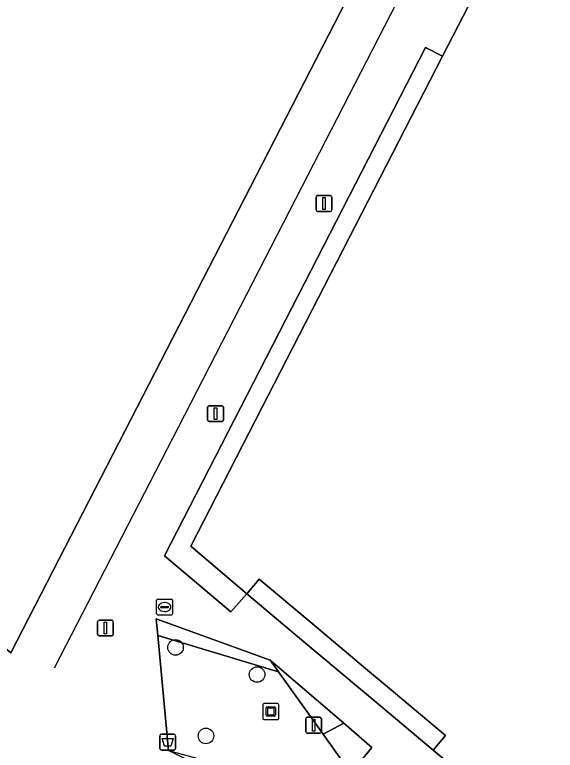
# Model space of a CAD drawing. Extents: x 161087 to 161926, y 382572 to 383873.
# Drawn here: x 161594.31 to 161628.31, y 383082.11 to 383128.35 of the extents above; entities that cross this region are included whole.
import ezdxf

# ---------------------------------------------------------------- set-up
doc = ezdxf.new("R2010")
doc.units = 0
for name, color, linetype in [('IMGEO_Afvalbak', 7, 'Continuous'), ('IMGEO_Boom', 7, 'Continuous'), ('IMGEO_Erf', 7, 'Continuous'), ('IMGEO_Groenvoorziening', 7, 'Continuous'), ('IMGEO_Kunstobject', 7, 'Continuous'), ('IMGEO_Lichtmast', 7, 'Continuous'), ('IMGEO_Lijnafwatering', 7, 'Continuous'), ('IMGEO_Pand', 7, 'Continuous'), ('IMGEO_Rioolput', 7, 'Continuous'), ('IMGEO_Voetgangersgebied_open', 7, 'Continuous')]:
    doc.layers.add(name, color=color, linetype=linetype)

msp = doc.modelspace()

# ---------------------------------------------------------------- linework, layer by layer
at = {"layer": 'IMGEO_Afvalbak'}
for p, q in [((161603.436, 383082.227), (161603.436, 383083.027)), ((161603.436, 383083.027), (161603.436, 383082.227)), ((161603.536, 383083.127), (161604.326, 383083.127)), ((161604.326, 383083.127), (161603.536, 383083.127)), ((161604.426, 383083.027), (161604.426, 383082.227)), ((161604.426, 383082.227), (161604.426, 383083.027)), ((161604.326, 383082.127), (161603.536, 383082.127)), ((161603.536, 383082.127), (161604.326, 383082.127))]:
    msp.add_line(p, q, dxfattribs=at)
msp.add_lwpolyline([(161603.579, 383082.841), (161604.283, 383082.841), (161604.134, 383082.371), (161603.728, 383082.371), (161603.579, 383082.841)], dxfattribs=at)
for centre, start, end in [((161603.536, 383083.027), 90, 180), ((161603.536, 383083.027), 90, 180), ((161604.326, 383083.027), 0, 90), ((161604.326, 383083.027), 360, 90), ((161603.536, 383082.227), 180, 270), ((161603.536, 383082.227), 180, 270), ((161604.326, 383082.227), 270, 0), ((161604.326, 383082.227), 270, 0)]:
    msp.add_arc(centre, 0.1, start, end, dxfattribs=at)
at = {"layer": 'IMGEO_Boom'}
for centre in [(161604.429, 383088.575), (161609.557, 383086.871), (161606.342, 383083.015)]:
    msp.add_circle(centre, 0.489, dxfattribs=at)
at = {"layer": 'IMGEO_Erf'}
for points in [[(161621.222, 383125.735), (161620.147, 383126.276), (161608.936, 383104.446), (161603.73, 383094.34), (161607.917, 383090.806), (161608.907, 383091.955), (161605.39, 383094.936), (161609.864, 383103.64)], [(161608.907, 383091.955), (161612.219, 383089.167), (161617.34, 383084.883), (161620.641, 383082.122), (161621.412, 383083.042), (161618.133, 383085.791), (161616.387, 383087.256), (161613.015, 383090.079), (161609.696, 383092.859)]]:
    msp.add_lwpolyline(points, close=True, dxfattribs=at)
at = {"layer": 'IMGEO_Groenvoorziening'}
for points in [[(161603.22, 383090.38), (161603.317, 383089.316), (161610.897, 383087.051), (161610.374, 383087.783)], [(161610.897, 383087.051), (161603.317, 383089.316), (161603.979, 383082.098), (161610.765, 383080.251), (161614.298, 383079.289), (161615.449, 383080.68), (161613.71, 383083.113)], [(161610.374, 383087.783), (161610.897, 383087.051), (161613.71, 383083.113), (161615.018, 383083.807)], [(161615.018, 383083.807), (161613.71, 383083.113), (161615.449, 383080.68), (161616.785, 383082.294)]]:
    msp.add_lwpolyline(points, close=True, dxfattribs=at)
at = {"layer": 'IMGEO_Kunstobject'}
for p, q in [((161610.836, 383085.045), (161609.995, 383085.045)), ((161610.836, 383085.045), (161609.995, 383085.045)), ((161609.92, 383084.961), (161609.92, 383084.12)), ((161609.92, 383084.961), (161609.92, 383084.12)), ((161610.134, 383084.309), (161610.134, 383084.783)), ((161610.184, 383084.833), (161610.658, 383084.833)), ((161610.214, 383084.733), (161610.214, 383084.359)), ((161610.608, 383084.753), (161610.234, 383084.753)), ((161610.628, 383084.359), (161610.628, 383084.733)), ((161610.708, 383084.783), (161610.708, 383084.309)), ((161610.92, 383084.129), (161610.92, 383084.97)), ((161610.92, 383084.129), (161610.92, 383084.97)), ((161610.658, 383084.259), (161610.184, 383084.259)), ((161610.234, 383084.339), (161610.608, 383084.339)), ((161610.004, 383084.045), (161610.845, 383084.045)), ((161610.004, 383084.045), (161610.845, 383084.045))]:
    msp.add_line(p, q, dxfattribs=at)
for centre, radius, start, end in [((161609.998, 383084.967), 0.0779, 92.4484, 184.2845), ((161609.998, 383084.967), 0.0779, 92.4484, 184.2845), ((161610.842, 383084.967), 0.0779, 2.4484, 94.2845), ((161610.842, 383084.967), 0.0779, 2.4484, 94.2845), ((161610.184, 383084.783), 0.05, 90, 180), ((161610.234, 383084.733), 0.02, 90, 180), ((161610.608, 383084.733), 0.02, 360, 90), ((161610.658, 383084.783), 0.05, 360, 90), ((161609.998, 383084.123), 0.0779, 182.4484, 274.2845), ((161609.998, 383084.123), 0.0779, 182.4484, 274.2845), ((161610.184, 383084.309), 0.05, 180, 270), ((161610.234, 383084.359), 0.02, 180, 270), ((161610.608, 383084.359), 0.02, 270, 0), ((161610.658, 383084.309), 0.05, 270, 0), ((161610.842, 383084.123), 0.0779, 272.4484, 4.2845), ((161610.842, 383084.123), 0.0779, 272.4484, 4.2845)]:
    msp.add_arc(centre, radius, start, end, dxfattribs=at)
at = {"layer": 'IMGEO_Lichtmast'}
for p, q in [((161613.368, 383116.979), (161614.158, 383116.979)), ((161614.158, 383116.979), (161613.368, 383116.979)), ((161613.268, 383116.079), (161613.268, 383116.879)), ((161613.268, 383116.879), (161613.268, 383116.079)), ((161614.258, 383116.879), (161614.258, 383116.079)), ((161614.258, 383116.079), (161614.258, 383116.879)), ((161614.158, 383115.979), (161613.368, 383115.979)), ((161613.368, 383115.979), (161614.158, 383115.979)), ((161606.446, 383102.869), (161606.446, 383103.669)), ((161606.446, 383103.669), (161606.446, 383102.869)), ((161606.546, 383103.769), (161607.336, 383103.769)), ((161607.336, 383103.769), (161606.546, 383103.769)), ((161607.436, 383103.669), (161607.436, 383102.869)), ((161607.436, 383102.869), (161607.436, 383103.669)), ((161607.336, 383102.769), (161606.546, 383102.769)), ((161606.546, 383102.769), (161607.336, 383102.769)), ((161599.525, 383089.395), (161599.525, 383090.195)), ((161599.525, 383090.195), (161599.525, 383089.395)), ((161599.625, 383090.295), (161600.415, 383090.295)), ((161600.415, 383090.295), (161599.625, 383090.295)), ((161600.515, 383090.195), (161600.515, 383089.395)), ((161600.515, 383089.395), (161600.515, 383090.195)), ((161600.415, 383089.295), (161599.625, 383089.295)), ((161599.625, 383089.295), (161600.415, 383089.295)), ((161612.717, 383084.185), (161613.507, 383084.185)), ((161613.507, 383084.185), (161612.717, 383084.185)), ((161612.617, 383083.285), (161612.617, 383084.085)), ((161612.617, 383084.085), (161612.617, 383083.285)), ((161613.607, 383084.085), (161613.607, 383083.285)), ((161613.607, 383083.285), (161613.607, 383084.085)), ((161613.507, 383083.185), (161612.717, 383083.185)), ((161612.717, 383083.185), (161613.507, 383083.185))]:
    msp.add_line(p, q, dxfattribs=at)
for points in [[(161613.688, 383116.854), (161613.838, 383116.854), (161613.838, 383116.104), (161613.688, 383116.104), (161613.688, 383116.854)], [(161606.866, 383103.644), (161607.016, 383103.644), (161607.016, 383102.894), (161606.866, 383102.894), (161606.866, 383103.644)], [(161599.945, 383090.17), (161600.095, 383090.17), (161600.095, 383089.42), (161599.945, 383089.42), (161599.945, 383090.17)], [(161613.037, 383084.06), (161613.187, 383084.06), (161613.187, 383083.31), (161613.037, 383083.31), (161613.037, 383084.06)]]:
    msp.add_lwpolyline(points, dxfattribs=at)
for centre, start, end in [((161613.368, 383116.879), 90, 180), ((161613.368, 383116.879), 90, 180), ((161614.158, 383116.879), 0, 90), ((161614.158, 383116.879), 360, 90), ((161613.368, 383116.079), 180, 270), ((161613.368, 383116.079), 180, 270), ((161614.158, 383116.079), 270, 0), ((161614.158, 383116.079), 270, 0), ((161606.546, 383103.669), 90, 180), ((161606.546, 383103.669), 90, 180), ((161607.336, 383103.669), 0, 90), ((161607.336, 383103.669), 360, 90), ((161606.546, 383102.869), 180, 270), ((161606.546, 383102.869), 180, 270), ((161607.336, 383102.869), 270, 0), ((161607.336, 383102.869), 270, 0), ((161599.625, 383090.195), 90, 180), ((161599.625, 383090.195), 90, 180), ((161600.415, 383090.195), 0, 90), ((161600.415, 383090.195), 360, 90), ((161599.625, 383089.395), 180, 270), ((161599.625, 383089.395), 180, 270), ((161600.415, 383089.395), 270, 0), ((161600.415, 383089.395), 270, 0), ((161612.717, 383084.085), 90, 180), ((161612.717, 383084.085), 90, 180), ((161613.507, 383084.085), 0, 90), ((161613.507, 383084.085), 360, 90), ((161612.717, 383083.285), 180, 270), ((161612.717, 383083.285), 180, 270), ((161613.507, 383083.285), 270, 0), ((161613.507, 383083.285), 270, 0)]:
    msp.add_arc(centre, 0.1, start, end, dxfattribs=at)
at = {"layer": 'IMGEO_Lijnafwatering'}
for points in [[(161620.153, 383132.655), (161612.369, 383117.528)], [(161612.369, 383117.528), (161604.586, 383102.4)], [(161604.586, 383102.4), (161596.802, 383087.273)]]:
    msp.add_lwpolyline(points, dxfattribs=at)
at = {"layer": 'IMGEO_Pand'}
for points in [[(161575.682, 383110.181), (161582.774, 383106.541), (161584.477, 383105.667), (161581.096, 383099.108), (161583.61, 383097.002), (161594.067, 383088.229), (161619.336, 383137.341)], [(161624.796, 383132.689), (161621.222, 383125.735), (161609.864, 383103.64), (161605.39, 383094.936), (161608.907, 383091.955), (161609.696, 383092.859), (161613.015, 383090.079), (161616.387, 383087.256), (161618.133, 383085.791), (161621.412, 383083.042), (161620.641, 383082.122), (161626.874, 383076.894)]]:
    msp.add_lwpolyline(points, dxfattribs=at)
at = {"layer": 'IMGEO_Rioolput'}
for p, q in [((161603.241, 383090.688), (161603.241, 383091.54)), ((161603.316, 383091.614), (161604.168, 383091.614)), ((161604.242, 383091.54), (161604.242, 383090.688)), ((161603.5, 383091.108), (161603.5, 383091.12)), ((161603.938, 383091.071), (161603.54, 383091.071)), ((161603.543, 383091.157), (161603.941, 383091.157)), ((161603.729, 383091.394), (161603.754, 383091.394)), ((161603.984, 383091.12), (161603.984, 383091.108)), ((161604.168, 383090.614), (161603.316, 383090.614)), ((161603.752, 383090.834), (161603.727, 383090.834))]:
    msp.add_line(p, q, dxfattribs=at)
for points in [[(161603.241, 383090.688), (161603.241, 383091.54)], [(161603.316, 383091.614), (161604.168, 383091.614)], [(161604.242, 383091.54), (161604.242, 383090.688)], [(161604.168, 383090.614), (161603.316, 383090.614)]]:
    msp.add_lwpolyline(points, dxfattribs=at)
for centre, radius, start, end in [((161603.318, 383091.538), 0.0765, 91.552, 178.448), ((161603.318, 383091.538), 0.0765, 91.552, 178.448), ((161604.166, 383091.538), 0.0765, 1.552, 88.448), ((161604.166, 383091.538), 0.0765, 1.552, 88.448), ((161603.54, 383091.117), 0.0403, 85.8775, 175.7526), ((161603.537, 383091.107), 0.0366, 178.938, 274.7102), ((161603.941, 383091.114), 0.043, 264.8664, 352.4533), ((161603.945, 383091.119), 0.0386, 1.7309, 96.639), ((161603.318, 383090.69), 0.0765, 181.552, 268.448), ((161603.318, 383090.69), 0.0765, 181.552, 268.448), ((161604.166, 383090.69), 0.0765, 271.552, 358.448), ((161604.166, 383090.69), 0.0765, 271.552, 358.448)]:
    msp.add_arc(centre, radius, start, end, dxfattribs=at)
for centre, major_axis, ratio, start_param, end_param in [((161603.728, 383091.114), (-0.387, 0.002), 0.722429, 4.712389, 7.853982), ((161603.753, 383091.114), (-0.39, 0.002), 0.717154, 1.570796, 4.712389)]:
    msp.add_ellipse(centre, major_axis=major_axis, ratio=ratio, start_param=start_param, end_param=end_param, dxfattribs=at)
at = {"layer": 'IMGEO_Voetgangersgebied_open'}
for points in [[(161619.336, 383137.341), (161594.067, 383088.229), (161583.61, 383097.002), (161581.737, 383093.34), (161578.937, 383087.864), (161578.729, 383087.457), (161588.209, 383079.529), (161588.682, 383079.134), (161590.93, 383077.254)], [(161665.152, 383044.806), (161663.76, 383045.97), (161663.594, 383045.8), (161661.562, 383047.434), (161661.762, 383047.64), (161660.038, 383049.081), (161656.74, 383051.863), (161650.522, 383057.078), (161647.219, 383059.841), (161644.599, 383061.795), (161642.912, 383063.202), (161630.169, 383074.145), (161626.874, 383076.894), (161620.641, 383082.122), (161617.34, 383084.883), (161612.219, 383089.167), (161608.907, 383091.955), (161607.917, 383090.806), (161603.73, 383094.34), (161608.936, 383104.446), (161620.147, 383126.276), (161621.222, 383125.735), (161624.796, 383132.689)]]:
    msp.add_lwpolyline(points, dxfattribs=at)
msp.add_lwpolyline([(161610.742, 383078.749), (161603.979, 383082.098), (161603.317, 383089.316), (161603.22, 383090.38), (161610.374, 383087.783), (161615.018, 383083.807), (161616.785, 383082.294), (161615.449, 383080.68), (161614.298, 383079.289), (161612.948, 383077.657)], close=True, dxfattribs=at)

doc.saveas('drawing.dxf')
